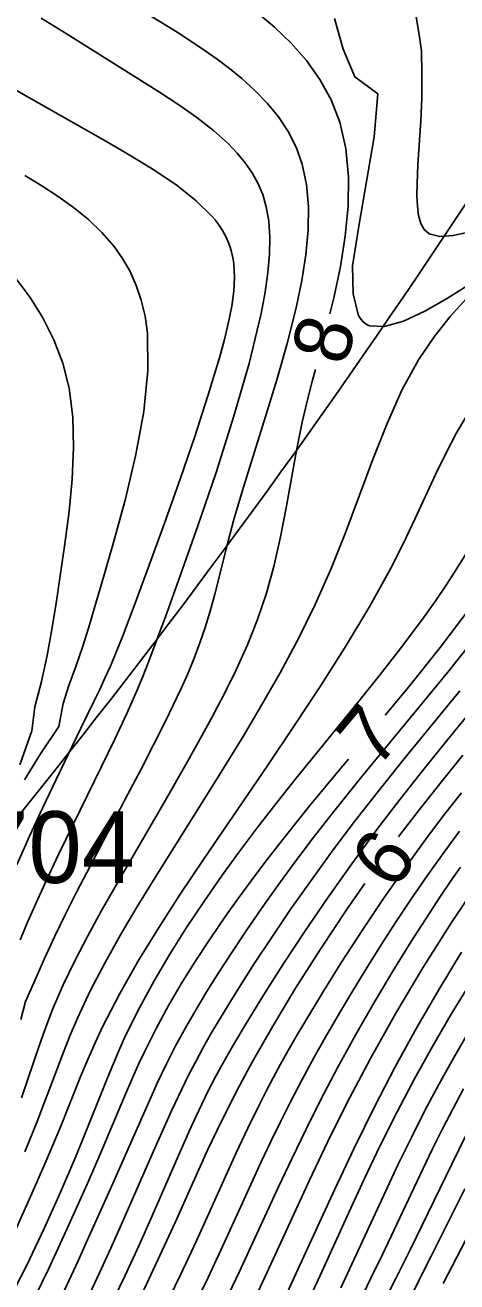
# Model space of a CAD drawing. Extents: x 2602990 to 2605851, y 618069 to 619180.
# Drawn here: x 2603792.76 to 2603807.83, y 618303.87 to 618347.68 of the extents above; entities that cross this region are included whole.
import ezdxf

# ---------------------------------------------------------------- set-up
doc = ezdxf.new("R2010")
doc.units = 0
for name, color, linetype in [('DTM Contours Major', 7, 'Continuous'), ('DTM Contours Major Text', 7, 'Continuous'), ('DTM Contours Minor', 7, 'Continuous'), ('DTM Contours Minor Text', 7, 'Continuous'), ('Exist DTM Breakline', 7, 'Continuous'), ('Exist DTM Breakline Cogo Number', 7, 'Continuous'), ('Exist DTM QL2 LIDAR Elevation Point', 7, 'Continuous')]:
    doc.layers.add(name, color=color, linetype=linetype)

msp = doc.modelspace()

# ---------------------------------------------------------------- linework, layer by layer
at = {"layer": 'DTM Contours Major'}
for points in [[(2603803.397, 618337.618), (2603803.544, 618338.223), (2603803.762, 618339.271), (2603803.93, 618340.327), (2603804.029, 618341.374), (2603804.042, 618342.396), (2603803.953, 618343.378), (2603803.744, 618344.302), (2603803.443, 618345.076), (2603803.047, 618345.792), (2603802.573, 618346.453), (2603802.038, 618347.06), (2603801.459, 618347.616), (2603800.852, 618348.122)], [(2603792.626, 618310.291), (2603793.254, 618312.136), (2603793.475, 618312.749), (2603793.713, 618313.362), (2603794.086, 618314.222), (2603794.499, 618315.08), (2603794.944, 618315.937), (2603795.413, 618316.792), (2603795.897, 618317.643), (2603797.609, 618320.585), (2603798.414, 618321.989), (2603798.814, 618322.699), (2603799.266, 618323.522), (2603799.707, 618324.358), (2603800.127, 618325.209), (2603800.518, 618326.078), (2603800.872, 618326.968), (2603801.18, 618327.881), (2603801.446, 618328.855), (2603801.669, 618329.848), (2603801.864, 618330.852), (2603802.229, 618332.856), (2603802.429, 618333.838), (2603802.603, 618334.579), (2603802.789, 618335.311), (2603802.889, 618335.683)], [(2603807.917, 618319.583), (2603807.346, 618318.809), (2603806.788, 618318.024), (2603806.243, 618317.231), (2603805.711, 618316.43), (2603805.19, 618315.625), (2603804.681, 618314.815), (2603804.205, 618314.041), (2603803.741, 618313.265), (2603803.288, 618312.487), (2603802.849, 618311.708), (2603802.424, 618310.927), (2603802.015, 618310.144), (2603801.669, 618309.454), (2603801.333, 618308.759), (2603801.002, 618308.059), (2603800.344, 618306.63), (2603799.586, 618304.972), (2603799.143, 618304.023), (2603798.672, 618303.048)]]:
    msp.add_lwpolyline(points, dxfattribs=at)
at = {"layer": 'DTM Contours Minor'}
for points in [[(2603792.608, 618313.016), (2603792.767, 618313.65), (2603793.109, 618314.395), (2603793.429, 618315.147), (2603793.779, 618315.904), (2603794.151, 618316.666), (2603794.542, 618317.434), (2603795.412, 618319.097), (2603796.348, 618320.871), (2603796.803, 618321.742), (2603797.24, 618322.593), (2603797.654, 618323.415), (2603797.93, 618323.981), (2603798.19, 618324.532), (2603798.432, 618325.074), (2603798.656, 618325.611), (2603798.861, 618326.147), (2603799.045, 618326.687), (2603799.216, 618327.256), (2603799.374, 618327.84), (2603799.851, 618329.742), (2603800.041, 618330.447), (2603800.375, 618331.577), (2603801.148, 618334.038), (2603801.541, 618335.315), (2603801.905, 618336.588), (2603802.218, 618337.831), (2603802.414, 618338.776), (2603802.555, 618339.681), (2603802.635, 618340.544), (2603802.645, 618341.36), (2603802.578, 618342.125), (2603802.427, 618342.835), (2603802.215, 618343.427), (2603801.935, 618343.976), (2603801.598, 618344.485), (2603801.21, 618344.961), (2603800.78, 618345.406), (2603800.316, 618345.825), (2603799.896, 618346.168), (2603799.458, 618346.498), (2603799.005, 618346.817), (2603798.539, 618347.129), (2603798.061, 618347.437), (2603796.982, 618348.107)], [(2603806.389, 618348.051), (2603806.495, 618347.417), (2603806.588, 618346.788), (2603806.607, 618345.967), (2603806.601, 618345.155), (2603806.566, 618344.351), (2603806.469, 618342.831), (2603806.436, 618342.147), (2603806.432, 618341.741), (2603806.448, 618341.372), (2603806.491, 618341.047), (2603806.569, 618340.774), (2603806.689, 618340.559), (2603806.858, 618340.41), (2603807.229, 618340.313), (2603807.701, 618340.35), (2603808.236, 618340.471)], [(2603792.58, 618315.799), (2603792.85, 618316.439), (2603793.138, 618317.089), (2603793.442, 618317.751), (2603793.928, 618318.775), (2603794.932, 618320.838), (2603795.422, 618321.839), (2603795.883, 618322.795), (2603796.302, 618323.686), (2603796.653, 618324.471), (2603796.868, 618324.98), (2603797.078, 618325.506), (2603797.407, 618326.381), (2603797.653, 618327.056), (2603798.183, 618328.516), (2603798.79, 618330.228), (2603799.424, 618332.093), (2603800.036, 618334.015), (2603800.575, 618335.893), (2603800.992, 618337.631), (2603801.131, 618338.37), (2603801.23, 618339.06), (2603801.286, 618339.701), (2603801.297, 618340.295), (2603801.26, 618340.845), (2603801.172, 618341.352), (2603801.049, 618341.775), (2603800.884, 618342.17), (2603800.68, 618342.54), (2603800.44, 618342.889), (2603800.164, 618343.222), (2603799.854, 618343.542), (2603799.333, 618344.007), (2603798.751, 618344.459), (2603798.119, 618344.903), (2603797.444, 618345.346), (2603794.229, 618347.37), (2603793.317, 618347.929)], [(2603803.561, 618347.918), (2603803.861, 618346.842), (2603804.27, 618345.887), (2603805.067, 618345.288), (2603804.94, 618343.789), (2603804.404, 618340.674), (2603804.18, 618339.297), (2603804.212, 618338.311), (2603804.385, 618337.593), (2603804.434, 618337.502), (2603804.488, 618337.421), (2603804.549, 618337.35), (2603804.617, 618337.29), (2603804.692, 618337.241), (2603804.776, 618337.204), (2603805.299, 618337.176), (2603805.963, 618337.367), (2603806.707, 618337.709), (2603807.47, 618338.14), (2603808.191, 618338.592)], [(2603792.465, 618318.413), (2603792.91, 618319.414), (2603793.372, 618320.414), (2603793.836, 618321.389), (2603794.707, 618323.174), (2603795.147, 618324.075), (2603795.35, 618324.499), (2603795.545, 618324.917), (2603795.733, 618325.337), (2603795.917, 618325.767), (2603796.171, 618326.396), (2603796.568, 618327.436), (2603797.173, 618329.072), (2603797.672, 618330.449), (2603798.182, 618331.892), (2603798.679, 618333.348), (2603799.139, 618334.764), (2603799.537, 618336.088), (2603799.711, 618336.725), (2603799.857, 618337.323), (2603799.968, 618337.884), (2603800.04, 618338.41), (2603800.066, 618338.901), (2603800.042, 618339.36), (2603800.019, 618339.521), (2603799.988, 618339.677), (2603799.949, 618339.83), (2603799.902, 618339.98), (2603799.847, 618340.126), (2603799.783, 618340.27), (2603799.718, 618340.397), (2603799.645, 618340.523), (2603799.565, 618340.647), (2603799.479, 618340.77), (2603799.385, 618340.891), (2603799.284, 618341.012), (2603798.733, 618341.557), (2603798.059, 618342.089), (2603797.29, 618342.612), (2603796.451, 618343.127), (2603795.569, 618343.637), (2603792.453, 618345.402)], [(2603792.733, 618321.372), (2603793.291, 618322.276), (2603793.933, 618323.227), (2603794.086, 618324.029), (2603794.284, 618324.658), (2603794.526, 618325.32), (2603794.756, 618325.999), (2603794.977, 618326.697), (2603795.196, 618327.417), (2603795.417, 618328.161), (2603795.846, 618329.642), (2603796.26, 618331.174), (2603796.623, 618332.714), (2603796.896, 618334.217), (2603797.042, 618335.641), (2603797.024, 618336.941), (2603796.943, 618337.536), (2603796.813, 618338.092), (2603796.638, 618338.61), (2603796.419, 618339.093), (2603796.159, 618339.543), (2603795.861, 618339.964), (2603795.436, 618340.453), (2603794.964, 618340.904), (2603794.451, 618341.323), (2603793.906, 618341.715), (2603793.337, 618342.084), (2603792.751, 618342.438)], [(2603792.575, 618321.898), (2603792.989, 618323.084), (2603793.101, 618323.915), (2603793.334, 618324.806), (2603793.529, 618325.707), (2603793.695, 618326.615), (2603793.842, 618327.532), (2603794.146, 618329.596), (2603794.294, 618330.733), (2603794.402, 618331.856), (2603794.45, 618332.954), (2603794.42, 618334.013), (2603794.289, 618335.024), (2603794.069, 618335.895), (2603793.762, 618336.714), (2603793.38, 618337.479), (2603792.935, 618338.187), (2603792.44, 618338.837)], [(2603808.148, 618338.14), (2603807.593, 618337.529), (2603807.029, 618336.82), (2603806.488, 618336.016), (2603805.911, 618334.957), (2603805.391, 618333.801), (2603804.906, 618332.575), (2603803.954, 618330.019), (2603803.444, 618328.743), (2603802.884, 618327.489), (2603802.283, 618326.275), (2603801.655, 618325.103), (2603801.011, 618323.973), (2603800.365, 618322.887), (2603799.404, 618321.326), (2603797.241, 618317.876), (2603796.659, 618316.928), (2603796.091, 618315.972), (2603795.549, 618315.008), (2603795.043, 618314.039), (2603794.584, 618313.066), (2603794.33, 618312.473), (2603794.092, 618311.879), (2603793.638, 618310.68), (2603793.411, 618310.074), (2603793.175, 618309.461), (2603792.743, 618308.403)], [(2603808.139, 618334.02), (2603807.817, 618333.468), (2603807.452, 618332.777), (2603807.096, 618332.045), (2603806.362, 618330.465), (2603805.959, 618329.623), (2603805.517, 618328.75), (2603804.785, 618327.427), (2603803.965, 618326.058), (2603803.079, 618324.661), (2603802.15, 618323.252), (2603801.201, 618321.847), (2603798.979, 618318.594), (2603798.173, 618317.387), (2603797.409, 618316.204), (2603796.697, 618315.042), (2603796.047, 618313.901), (2603795.47, 618312.78), (2603795.2, 618312.201), (2603794.946, 618311.625), (2603794.705, 618311.049), (2603793.999, 618309.3), (2603793.495, 618308.089), (2603792.961, 618306.866), (2603792.408, 618305.655)], [(2603808.152, 618329.265), (2603807.827, 618328.735), (2603807.473, 618328.189), (2603807.091, 618327.629), (2603806.681, 618327.052), (2603806.244, 618326.46), (2603805.781, 618325.85), (2603805.111, 618324.996), (2603804.406, 618324.118), (2603802.219, 618321.427), (2603801.511, 618320.539), (2603800.857, 618319.696), (2603800.227, 618318.858), (2603799.612, 618318.012), (2603798.992, 618317.125), (2603798.387, 618316.219), (2603797.807, 618315.298), (2603797.256, 618314.366), (2603796.744, 618313.424), (2603796.277, 618312.478), (2603796.053, 618311.984), (2603795.841, 618311.488), (2603795.635, 618310.988), (2603795.02, 618309.447), (2603794.527, 618308.241), (2603793.994, 618306.997), (2603793.423, 618305.73), (2603792.813, 618304.455), (2603792.166, 618303.19)], [(2603808.327, 618327.416), (2603807.244, 618325.981), (2603806.097, 618324.551), (2603805.328, 618323.624)], [(2603808.53, 618326.413), (2603807.558, 618325.186), (2603806.537, 618323.937), (2603804.469, 618321.433), (2603803.482, 618320.209), (2603802.812, 618319.348), (2603802.177, 618318.508), (2603801.576, 618317.688), (2603801.008, 618316.889), (2603800.473, 618316.112), (2603799.968, 618315.356), (2603799.528, 618314.679), (2603799.113, 618314.018), (2603798.723, 618313.37), (2603798.355, 618312.731), (2603798.011, 618312.099), (2603797.69, 618311.47), (2603797.379, 618310.817), (2603796.932, 618309.822), (2603795.729, 618307.091), (2603794.987, 618305.436), (2603794.609, 618304.608), (2603794.284, 618303.909), (2603793.952, 618303.211)], [(2603807.932, 618324.47), (2603806.086, 618322.217), (2603805.16, 618321.069), (2603804.258, 618319.918), (2603803.479, 618318.887), (2603802.737, 618317.869), (2603802.035, 618316.872), (2603801.377, 618315.905), (2603800.766, 618314.979), (2603800.205, 618314.1), (2603799.863, 618313.55), (2603799.543, 618313.022), (2603799.243, 618312.512), (2603798.962, 618312.016), (2603798.7, 618311.533), (2603798.453, 618311.057), (2603798.212, 618310.567), (2603797.868, 618309.83), (2603797.238, 618308.422), (2603796.121, 618305.887), (2603795.748, 618305.05), (2603795.352, 618304.184), (2603794.931, 618303.294)], [(2603809.11, 618324.729), (2603807.503, 618322.762), (2603806.678, 618321.742), (2603805.853, 618320.7), (2603805.036, 618319.637), (2603804.157, 618318.445), (2603803.311, 618317.251), (2603802.509, 618316.077), (2603801.761, 618314.942), (2603801.078, 618313.871), (2603800.47, 618312.883), (2603800.008, 618312.101), (2603799.601, 618311.38), (2603799.415, 618311.036), (2603799.152, 618310.527), (2603798.818, 618309.843), (2603798.557, 618309.28), (2603798.193, 618308.466), (2603797.193, 618306.169), (2603796.738, 618305.147), (2603796.24, 618304.065), (2603795.695, 618302.938)], [(2603808.033, 618322.236), (2603807.32, 618321.355), (2603806.603, 618320.448), (2603805.885, 618319.51), (2603805.791, 618319.38)], [(2603804.044, 618322.091), (2603803.782, 618321.78), (2603802.699, 618320.477), (2603802.144, 618319.794), (2603801.619, 618319.131), (2603801.12, 618318.485), (2603800.644, 618317.853), (2603800.189, 618317.232), (2603799.753, 618316.618), (2603799.211, 618315.828), (2603798.696, 618315.043), (2603798.209, 618314.261), (2603797.752, 618313.48), (2603797.326, 618312.698), (2603796.933, 618311.914), (2603796.741, 618311.504), (2603796.555, 618311.092), (2603796.196, 618310.257), (2603795.412, 618308.404), (2603794.968, 618307.383), (2603794.51, 618306.351), (2603794.042, 618305.323), (2603793.57, 618304.313), (2603793.098, 618303.336)], [(2603807.984, 618320.921), (2603807.409, 618320.185), (2603806.839, 618319.433), (2603806.045, 618318.344), (2603805.268, 618317.233), (2603804.518, 618316.117), (2603803.804, 618315.017), (2603803.135, 618313.948), (2603802.519, 618312.929), (2603802.222, 618312.424), (2603801.941, 618311.934), (2603801.673, 618311.456), (2603801.417, 618310.986), (2603801.171, 618310.52), (2603800.933, 618310.055), (2603800.528, 618309.229), (2603800.127, 618308.374), (2603798.736, 618305.298), (2603798.186, 618304.119), (2603797.59, 618302.891)], [(2603807.952, 618318.333), (2603807.593, 618317.814), (2603807.233, 618317.28), (2603806.868, 618316.727), (2603806.237, 618315.741), (2603805.593, 618314.698), (2603804.945, 618313.612), (2603804.303, 618312.492), (2603803.675, 618311.351), (2603803.07, 618310.201), (2603802.563, 618309.19), (2603802.077, 618308.182), (2603801.605, 618307.179), (2603800.231, 618304.212), (2603799.868, 618303.449)], [(2603804.619, 618317.759), (2603803.975, 618316.836), (2603803.063, 618315.466), (2603802.2, 618314.109), (2603801.401, 618312.788), (2603800.681, 618311.53), (2603800.262, 618310.756), (2603799.865, 618309.988), (2603799.446, 618309.133), (2603799.128, 618308.458), (2603798.576, 618307.247), (2603798.001, 618305.969), (2603797.395, 618304.638), (2603796.751, 618303.271)], [(2603808.686, 618317.958), (2603807.639, 618316.396), (2603806.641, 618314.819), (2603805.697, 618313.238), (2603804.81, 618311.662), (2603803.986, 618310.102), (2603803.313, 618308.746), (2603802.679, 618307.412), (2603801.485, 618304.818), (2603800.901, 618303.56)], [(2603810.904, 618316.711), (2603810.508, 618316.138), (2603809.937, 618315.288), (2603809.35, 618314.384), (2603808.782, 618313.48), (2603808.234, 618312.574), (2603807.706, 618311.666), (2603807.2, 618310.755), (2603806.714, 618309.842), (2603806.239, 618308.908), (2603805.783, 618307.974), (2603805.344, 618307.046), (2603804.09, 618304.339), (2603803.773, 618303.664)], [(2603807.992, 618315.37), (2603807.209, 618314.08), (2603806.434, 618312.742), (2603805.677, 618311.368), (2603804.948, 618309.971), (2603804.24, 618308.535), (2603803.564, 618307.101), (2603802.279, 618304.298), (2603801.654, 618302.959)], [(2603808.303, 618314.301), (2603807.629, 618313.2), (2603806.975, 618312.081), (2603806.344, 618310.945), (2603805.738, 618309.797), (2603805.149, 618308.619), (2603804.588, 618307.446), (2603804.053, 618306.291), (2603803.052, 618304.087), (2603802.583, 618303.065)], [(2603808.062, 618310.598), (2603807.692, 618309.911), (2603807.329, 618309.209), (2603806.978, 618308.505), (2603806.635, 618307.798), (2603805.228, 618304.822), (2603804.828, 618303.994), (2603804.413, 618303.152)], [(2603808.151, 618308.995), (2603807.646, 618307.979), (2603806.206, 618305.009), (2603805.7, 618303.988), (2603805.16, 618302.927)], [(2603809.397, 618307.753), (2603807.345, 618303.817)], [(2603808.107, 618307.111), (2603806.923, 618304.748), (2603806.274, 618303.474)]]:
    msp.add_lwpolyline(points, dxfattribs=at)
at = {"layer": 'Exist DTM Breakline'}
msp.add_spline([(2603751.583, 618450.596), (2603768.954, 618435.891), (2603805.072, 618414.752), (2603828.46, 618387.458), (2603819.191, 618359.408), (2603788.513, 618315.278), (2603769.845, 618293.995), (2603740.578, 618255.58)], degree=3, dxfattribs=at)
at = {"layer": 'Exist DTM QL2 LIDAR Elevation Point'}
for p, q in [((2603800, 618340), (2603800, 618340)), ((2603800, 618320), (2603800, 618320)), ((2603800, 618310), (2603800, 618310))]:
    msp.add_line(p, q, dxfattribs=at)

# ---------------------------------------------------------------- texts
at = {"layer": 'DTM Contours Major Text'}
msp.add_text('8', height=2, rotation=75.2729, dxfattribs=at).set_placement((2603803.948, 618335.763))
at = {"layer": 'DTM Contours Minor Text'}
for s, rotation, p in [('7', 50.0482, (2603805.034, 618321.714)), ('6', 54.1454, (2603805.628, 618317.458))]:
    msp.add_text(s, height=2, rotation=rotation, dxfattribs=at).set_placement(p)
at = {"layer": 'Exist DTM Breakline Cogo Number'}
msp.add_text('704', height=2.5, dxfattribs=at).set_placement((2603791.013, 618317.778))

doc.saveas('drawing.dxf')
